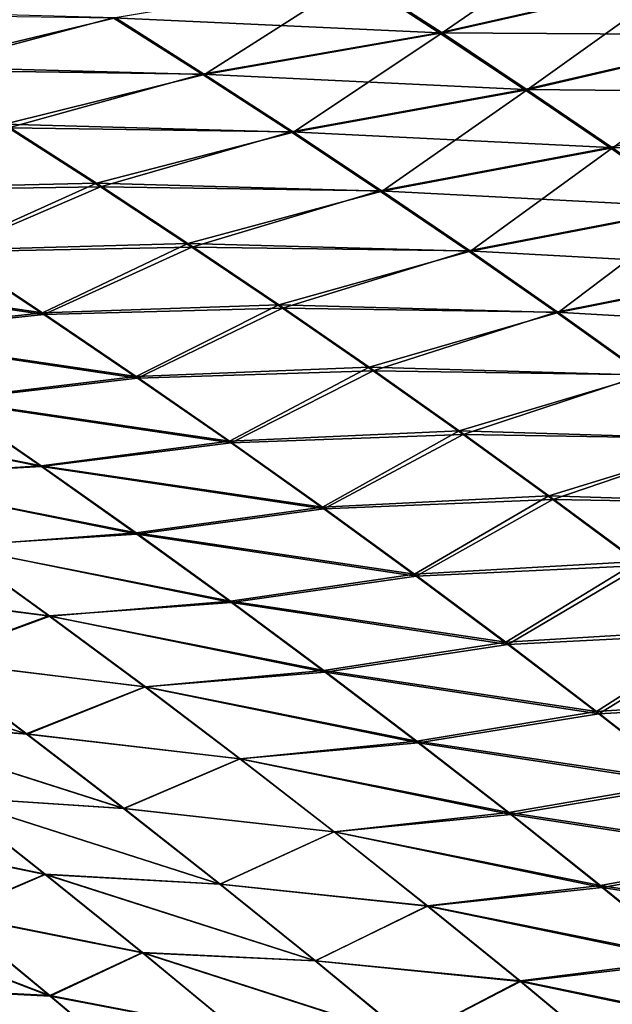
# Model space of a CAD drawing. Header units: metres. Extents: x -22 to 72, y -237 to 23.
# Tile 317 of 363: x 17.78 to 19.11, y 15.28 to 17.49. Entities that reach past the tile are written whole.
import ezdxf

# ---------------------------------------------------------------- set-up
doc = ezdxf.new("R2010")
doc.units = ezdxf.units.M
doc.layers.add('solid_509588_MEDIA_SW0001', color=7, linetype='CONTINUOUS')

msp = doc.modelspace()

# ---------------------------------------------------------------- linework, layer by layer
at = {"layer": 'solid_509588_MEDIA_SW0001'}
for points in [[(19.085392, 17.70854, 95.938103), (18.534962, 17.587559, 96.309616), (18.727365, 17.462559, 96.486755)], [(19.269199, 17.584852, 96.124229), (19.085392, 17.70854, 95.938103), (18.727365, 17.462559, 96.486755)], [(18.529001, 17.587793, 72.691231), (18.721205, 17.462948, 72.514297), (17.986225, 17.496458, 72.302048)], [(18.534962, 17.587559, 96.309616), (17.991455, 17.496115, 96.699333), (18.192333, 17.36908, 96.8675)], [(18.727365, 17.462559, 96.486755), (18.534962, 17.587559, 96.309616), (18.192333, 17.36908, 96.8675)], [(19.262333, 17.585083, 72.876335), (18.721205, 17.462948, 72.514297), (18.529001, 17.587793, 72.691231)], [(19.262333, 17.585083, 72.876335), (19.446148, 17.458431, 72.689934), (18.721205, 17.462948, 72.514297)], [(19.269199, 17.584852, 96.124229), (18.727365, 17.462559, 96.486755), (18.919508, 17.334574, 96.664505)], [(19.453032, 17.458061, 96.310822), (19.269199, 17.584852, 96.124229), (18.919508, 17.334574, 96.664505)], [(17.325006, 17.514336, 97.006981), (17.533632, 17.386894, 97.164803), (17.991455, 17.496115, 96.699333)], [(17.986225, 17.496458, 72.302048), (17.543327, 17.378513, 71.826302), (17.335253, 17.505848, 71.983864)], [(17.533632, 17.386894, 97.164803), (18.192333, 17.36908, 96.8675), (17.991455, 17.496115, 96.699333)], [(17.986225, 17.496458, 72.302048), (18.186869, 17.369587, 72.134064), (17.543327, 17.378513, 71.826302)], [(18.721205, 17.462948, 72.514297), (18.186869, 17.369587, 72.134064), (17.986225, 17.496458, 72.302048)], [(18.721205, 17.462948, 72.514297), (18.913282, 17.335108, 72.336723), (18.186869, 17.369587, 72.134064)], [(18.727365, 17.462559, 96.486755), (18.192333, 17.36908, 96.8675), (18.39266, 17.239197, 97.036415)], [(18.919508, 17.334574, 96.664505), (18.727365, 17.462559, 96.486755), (18.39266, 17.239197, 97.036415)], [(19.446148, 17.458431, 72.689934), (18.913282, 17.335108, 72.336723), (18.721205, 17.462948, 72.514297)], [(19.446148, 17.458431, 72.689934), (19.630041, 17.328682, 72.503197), (18.913282, 17.335108, 72.336723)], [(19.453032, 17.458061, 96.310822), (18.919508, 17.334574, 96.664505), (19.111282, 17.203625, 96.842697)], [(17.533632, 17.386894, 97.164803), (17.741497, 17.256771, 97.323593), (18.192333, 17.36908, 96.8675)], [(18.186869, 17.369587, 72.134064), (17.750729, 17.248495, 71.667747), (17.543327, 17.378513, 71.826302)], [(17.741497, 17.256771, 97.323593), (18.39266, 17.239197, 97.036415), (18.192333, 17.36908, 96.8675)], [(18.186869, 17.369587, 72.134064), (18.387087, 17.239855, 71.965294), (17.750729, 17.248495, 71.667747)], [(18.913282, 17.335108, 72.336723), (18.387087, 17.239855, 71.965294), (18.186869, 17.369587, 72.134064)], [(18.913282, 17.335108, 72.336723), (19.105139, 17.204287, 72.158653), (18.387087, 17.239855, 71.965294)], [(18.919508, 17.334574, 96.664505), (18.39266, 17.239197, 97.036415), (18.592333, 17.106482, 97.205933)], [(19.111282, 17.203625, 96.842697), (18.919508, 17.334574, 96.664505), (18.592333, 17.106482, 97.205933)], [(19.630041, 17.328682, 72.503197), (19.105139, 17.204287, 72.158653), (18.913282, 17.335108, 72.336723)], [(19.630041, 17.328682, 72.503197), (19.813917, 17.195847, 72.316254), (19.105139, 17.204287, 72.158653)], [(17.399361, 17.111706, 97.855209), (17.948502, 17.123981, 97.483208), (17.741497, 17.256771, 97.323593)], [(17.750729, 17.248495, 71.667747), (17.95738, 17.115799, 71.508316), (17.402571, 17.107723, 71.14222)], [(17.741497, 17.256771, 97.323593), (17.948502, 17.123981, 97.483208), (18.39266, 17.239197, 97.036415)], [(18.387087, 17.239855, 71.965294), (17.95738, 17.115799, 71.508316), (17.750729, 17.248495, 71.667747)], [(17.948502, 17.123981, 97.483208), (18.592333, 17.106482, 97.205933), (18.39266, 17.239197, 97.036415)], [(18.387087, 17.239855, 71.965294), (18.58679, 17.107271, 71.795876), (17.95738, 17.115799, 71.508316)], [(19.105139, 17.204287, 72.158653), (18.58679, 17.107271, 71.795876), (18.387087, 17.239855, 71.965294)], [(19.105139, 17.204287, 72.158653), (19.296686, 17.07049, 71.980232), (18.58679, 17.107271, 71.795876)], [(19.813917, 17.195847, 72.316254), (19.296686, 17.07049, 71.980232), (19.105139, 17.204287, 72.158653)], [(19.111282, 17.203625, 96.842697), (18.592333, 17.106482, 97.205933), (18.791269, 16.970951, 97.375893)], [(19.302603, 17.069729, 97.021194), (19.111282, 17.203625, 96.842697), (18.791269, 16.970951, 97.375893)], [(17.399361, 17.111706, 97.855209), (17.613705, 16.973316, 98.007301), (17.948502, 17.123981, 97.483208)], [(17.95738, 17.115799, 71.508316), (17.616728, 16.96945, 70.990189), (17.402571, 17.107723, 71.14222)], [(17.613705, 16.973316, 98.007301), (18.154543, 16.988541, 97.643509), (17.948502, 17.123981, 97.483208)], [(17.95738, 17.115799, 71.508316), (18.163204, 16.980429, 71.34816), (17.616728, 16.96945, 70.990189)], [(17.948502, 17.123981, 97.483208), (18.154543, 16.988541, 97.643509), (18.592333, 17.106482, 97.205933)], [(18.58679, 17.107271, 71.795876), (18.163204, 16.980429, 71.34816), (17.95738, 17.115799, 71.508316)], [(18.154543, 16.988541, 97.643509), (18.791269, 16.970951, 97.375893), (18.592333, 17.106482, 97.205933)], [(18.58679, 17.107271, 71.795876), (18.785896, 16.97184, 71.625946), (18.163204, 16.980429, 71.34816)], [(19.296686, 17.07049, 71.980232), (18.785896, 16.97184, 71.625946), (18.58679, 17.107271, 71.795876)], [(19.296686, 17.07049, 71.980232), (19.487848, 16.933712, 71.801552), (18.785896, 16.97184, 71.625946)], [(19.302603, 17.069729, 97.021194), (18.791269, 16.970951, 97.375893), (18.989407, 16.832623, 97.546188)], [(19.493406, 16.932905, 97.199867), (19.302603, 17.069729, 97.021194), (18.989407, 16.832623, 97.546188)], [(17.613705, 16.973316, 98.007301), (17.826756, 16.83243, 98.160118), (18.154543, 16.988541, 97.643509)], [(17.826756, 16.83243, 98.160118), (18.35956, 16.850462, 97.804359), (18.154543, 16.988541, 97.643509)], [(18.154543, 16.988541, 97.643509), (18.35956, 16.850462, 97.804359), (18.791269, 16.970951, 97.375893)], [(17.171213, 16.928455, 98.448616), (17.826756, 16.83243, 98.160118), (17.613705, 16.973316, 98.007301)], [(17.616728, 16.96945, 70.990189), (17.829716, 16.828644, 70.837372), (17.172108, 16.926399, 70.551559)], [(18.163204, 16.980429, 71.34816), (17.829716, 16.828644, 70.837372), (17.616728, 16.96945, 70.990189)], [(18.163204, 16.980429, 71.34816), (18.368126, 16.842386, 71.187401), (17.829716, 16.828644, 70.837372)], [(18.785896, 16.97184, 71.625946), (18.368126, 16.842386, 71.187401), (18.163204, 16.980429, 71.34816)], [(18.35956, 16.850462, 97.804359), (18.989407, 16.832623, 97.546188), (18.791269, 16.970951, 97.375893)], [(18.785896, 16.97184, 71.625946), (18.984335, 16.833553, 71.455612), (18.368126, 16.842386, 71.187401)], [(19.487848, 16.933712, 71.801552), (18.984335, 16.833553, 71.455612), (18.785896, 16.97184, 71.625946)], [(17.171213, 16.928455, 98.448616), (17.390354, 16.783918, 98.592865), (17.826756, 16.83243, 98.160118)], [(17.829716, 16.828644, 70.837372), (17.391207, 16.781948, 70.407219), (17.172108, 16.926399, 70.551559)], [(19.487848, 16.933712, 71.801552), (19.67856, 16.793932, 71.622704), (18.984335, 16.833553, 71.455612)], [(19.493406, 16.932905, 97.199867), (18.989407, 16.832623, 97.546188), (19.186684, 16.691511, 97.716675)], [(17.826756, 16.83243, 98.160118), (18.038465, 16.689058, 98.31353), (18.35956, 16.850462, 97.804359)], [(18.038465, 16.689058, 98.31353), (18.563496, 16.709759, 97.965637), (18.35956, 16.850462, 97.804359)], [(18.35956, 16.850462, 97.804359), (18.563496, 16.709759, 97.965637), (18.989407, 16.832623, 97.546188)], [(17.390354, 16.783918, 98.592865), (18.038465, 16.689058, 98.31353), (17.826756, 16.83243, 98.160118)], [(17.829716, 16.828644, 70.837372), (18.041489, 16.685284, 70.683868), (17.391207, 16.781948, 70.407219)], [(18.368126, 16.842386, 71.187401), (18.041489, 16.685284, 70.683868), (17.829716, 16.828644, 70.837372)], [(18.368126, 16.842386, 71.187401), (18.5721, 16.701649, 71.026115), (18.041489, 16.685284, 70.683868)], [(18.984335, 16.833553, 71.455612), (18.5721, 16.701649, 71.026115), (18.368126, 16.842386, 71.187401)], [(18.563496, 16.709759, 97.965637), (19.186684, 16.691511, 97.716675), (18.989407, 16.832623, 97.546188)], [(18.984335, 16.833553, 71.455612), (19.182055, 16.692387, 71.28495), (18.5721, 16.701649, 71.026115)], [(19.67856, 16.793932, 71.622704), (19.182055, 16.692387, 71.28495), (18.984335, 16.833553, 71.455612)], [(17.390354, 16.783918, 98.592865), (17.607893, 16.637083, 98.737823), (18.038465, 16.689058, 98.31353)], [(18.041489, 16.685284, 70.683868), (17.608831, 16.635117, 70.26207), (17.391207, 16.781948, 70.407219)], [(18.038465, 16.689058, 98.31353), (18.248781, 16.543213, 98.467407), (18.563496, 16.709759, 97.965637)], [(18.5721, 16.701649, 71.026115), (18.252016, 16.539337, 70.529762), (18.041489, 16.685284, 70.683868)], [(18.248781, 16.543213, 98.467407), (18.766293, 16.566444, 98.127205), (18.563496, 16.709759, 97.965637)], [(18.5721, 16.701649, 71.026115), (18.775082, 16.558189, 70.864403), (18.252016, 16.539337, 70.529762)], [(18.563496, 16.709759, 97.965637), (18.766293, 16.566444, 98.127205), (19.186684, 16.691511, 97.716675)], [(19.182055, 16.692387, 71.28495), (18.775082, 16.558189, 70.864403), (18.5721, 16.701649, 71.026115)], [(17.607893, 16.637083, 98.737823), (18.248781, 16.543213, 98.467407), (18.038465, 16.689058, 98.31353)], [(18.041489, 16.685284, 70.683868), (18.252016, 16.539337, 70.529762), (17.608831, 16.635117, 70.26207)], [(18.766293, 16.566444, 98.127205), (19.383034, 16.547634, 97.88723), (19.186684, 16.691511, 97.716675)], [(19.182055, 16.692387, 71.28495), (19.379002, 16.548317, 71.114059), (18.775082, 16.558189, 70.864403)], [(17.608831, 16.635117, 70.26207), (17.824963, 16.48587, 70.116203), (17.181406, 16.616001, 69.834602)], [(17.185129, 16.614468, 99.169052), (17.823784, 16.487951, 98.883362), (17.607893, 16.637083, 98.737823)], [(17.607893, 16.637083, 98.737823), (17.823784, 16.487951, 98.883362), (18.248781, 16.543213, 98.467407)], [(18.252016, 16.539337, 70.529762), (17.824963, 16.48587, 70.116203), (17.608831, 16.635117, 70.26207)], [(17.824963, 16.48587, 70.116203), (17.403028, 16.462931, 69.696716), (17.181406, 16.616001, 69.834602)], [(17.185129, 16.614468, 99.169052), (17.406422, 16.461529, 99.306496), (17.823784, 16.487951, 98.883362)], [(18.248781, 16.543213, 98.467407), (18.457651, 16.394901, 98.621628), (18.766293, 16.566444, 98.127205)], [(18.457651, 16.394901, 98.621628), (18.967897, 16.42053, 98.288956), (18.766293, 16.566444, 98.127205)], [(18.766293, 16.566444, 98.127205), (18.967897, 16.42053, 98.288956), (19.383034, 16.547634, 97.88723)], [(17.823784, 16.487951, 98.883362), (18.457651, 16.394901, 98.621628), (18.248781, 16.543213, 98.467407)], [(18.252016, 16.539337, 70.529762), (18.461264, 16.390779, 70.375153), (17.824963, 16.48587, 70.116203)], [(18.775082, 16.558189, 70.864403), (18.461264, 16.390779, 70.375153), (18.252016, 16.539337, 70.529762)], [(18.775082, 16.558189, 70.864403), (18.97703, 16.411983, 70.702354), (18.461264, 16.390779, 70.375153)], [(19.379002, 16.548317, 71.114059), (18.97703, 16.411983, 70.702354), (18.775082, 16.558189, 70.864403)], [(18.967897, 16.42053, 98.288956), (19.578423, 16.400976, 98.057777), (19.383034, 16.547634, 97.88723)], [(19.379002, 16.548317, 71.114059), (19.575119, 16.401327, 70.943031), (18.97703, 16.411983, 70.702354)], [(17.824963, 16.48587, 70.116203), (18.039572, 16.334177, 69.969711), (17.403028, 16.462931, 69.696716)], [(17.406422, 16.461529, 99.306496), (18.037981, 16.336529, 99.029366), (17.823784, 16.487951, 98.883362)], [(17.823784, 16.487951, 98.883362), (18.037981, 16.336529, 99.029366), (18.457651, 16.394901, 98.621628)], [(18.461264, 16.390779, 70.375153), (18.039572, 16.334177, 69.969711), (17.824963, 16.48587, 70.116203)], [(18.039572, 16.334177, 69.969711), (17.622904, 16.307585, 69.55809), (17.403028, 16.462931, 69.696716)], [(17.406422, 16.461529, 99.306496), (17.625792, 16.306475, 99.444534), (18.037981, 16.336529, 99.029366)], [(18.457651, 16.394901, 98.621628), (18.665058, 16.244093, 98.776123), (18.967897, 16.42053, 98.288956)], [(18.97703, 16.411983, 70.702354), (18.669193, 16.239588, 70.220139), (18.461264, 16.390779, 70.375153)], [(18.665058, 16.244093, 98.776123), (19.168295, 16.271978, 98.450829), (18.967897, 16.42053, 98.288956)], [(18.97703, 16.411983, 70.702354), (19.177895, 16.26302, 70.54007), (18.669193, 16.239588, 70.220139)], [(18.967897, 16.42053, 98.288956), (19.168295, 16.271978, 98.450829), (19.578423, 16.400976, 98.057777)], [(19.575119, 16.401327, 70.943031), (19.177895, 16.26302, 70.54007), (18.97703, 16.411983, 70.702354)], [(18.037981, 16.336529, 99.029366), (18.665058, 16.244093, 98.776123), (18.457651, 16.394901, 98.621628)], [(18.461264, 16.390779, 70.375153), (18.669193, 16.239588, 70.220139), (18.039572, 16.334177, 69.969711)], [(18.039572, 16.334177, 69.969711), (18.252632, 16.180019, 69.822693), (17.622904, 16.307585, 69.55809)], [(17.625792, 16.306475, 99.444534), (18.25049, 16.18277, 99.175774), (18.037981, 16.336529, 99.029366)], [(18.037981, 16.336529, 99.029366), (18.25049, 16.18277, 99.175774), (18.665058, 16.244093, 98.776123)], [(18.669193, 16.239588, 70.220139), (18.252632, 16.180019, 69.822693), (18.039572, 16.334177, 69.969711)], [(17.622904, 16.307585, 69.55809), (17.841003, 16.14995, 69.418831), (17.346172, 16.214233, 69.061272)], [(17.349501, 16.212563, 99.941826), (17.843256, 16.149252, 99.583099), (17.625792, 16.306475, 99.444534)], [(18.252632, 16.180019, 69.822693), (17.841003, 16.14995, 69.418831), (17.622904, 16.307585, 69.55809)], [(17.625792, 16.306475, 99.444534), (17.843256, 16.149252, 99.583099), (18.25049, 16.18277, 99.175774)], [(18.665058, 16.244093, 98.776123), (18.871017, 16.090734, 98.930847), (19.168295, 16.271978, 98.450829)], [(19.177895, 16.26302, 70.54007), (18.875755, 16.085766, 70.064835), (18.669193, 16.239588, 70.220139)], [(18.871017, 16.090734, 98.930847), (19.367491, 16.120741, 98.61277), (19.168295, 16.271978, 98.450829)], [(19.177895, 16.26302, 70.54007), (19.377617, 16.111303, 70.377655), (18.875755, 16.085766, 70.064835)], [(18.25049, 16.18277, 99.175774), (18.871017, 16.090734, 98.930847), (18.665058, 16.244093, 98.776123)], [(18.669193, 16.239588, 70.220139), (18.875755, 16.085766, 70.064835), (18.252632, 16.180019, 69.822693)], [(17.841003, 16.14995, 69.418831), (17.569372, 16.050341, 68.928329), (17.346172, 16.214233, 69.061272)], [(17.349501, 16.212563, 99.941826), (17.572018, 16.049137, 100.073997), (17.843256, 16.149252, 99.583099)], [(18.252632, 16.180019, 69.822693), (18.464098, 16.023396, 69.675278), (17.841003, 16.14995, 69.418831)], [(17.843256, 16.149252, 99.583099), (18.461334, 16.026619, 99.32254), (18.25049, 16.18277, 99.175774)], [(18.25049, 16.18277, 99.175774), (18.461334, 16.026619, 99.32254), (18.871017, 16.090734, 98.930847)], [(18.875755, 16.085766, 70.064835), (18.464098, 16.023396, 69.675278), (18.252632, 16.180019, 69.822693)], [(17.841003, 16.14995, 69.418831), (18.057295, 15.99002, 69.279053), (17.569372, 16.050341, 68.928329)], [(17.572018, 16.049137, 100.073997), (18.058847, 15.989802, 99.722153), (17.843256, 16.149252, 99.583099)], [(18.464098, 16.023396, 69.675278), (18.057295, 15.99002, 69.279053), (17.841003, 16.14995, 69.418831)], [(17.843256, 16.149252, 99.583099), (18.058847, 15.989802, 99.722153), (18.461334, 16.026619, 99.32254)], [(18.871017, 16.090734, 98.930847), (19.075546, 15.934775, 99.085747), (19.367491, 16.120741, 98.61277)], [(19.075546, 15.934775, 99.085747), (19.565491, 15.966769, 98.774742), (19.367491, 16.120741, 98.61277)], [(19.377617, 16.111303, 70.377655), (19.080894, 15.929316, 69.909355), (18.875755, 16.085766, 70.064835)], [(19.377617, 16.111303, 70.377655), (19.576139, 15.956842, 70.215225), (19.080894, 15.929316, 69.909355)], [(17.79051, 15.884301, 68.79483), (17.388079, 15.914387, 68.395622), (17.162046, 16.084711, 68.522041)], [(17.569372, 16.050341, 68.928329), (17.79051, 15.884301, 68.79483), (17.162046, 16.084711, 68.522041)], [(17.163485, 16.08424, 100.479935), (17.792461, 15.883591, 100.206749), (17.572018, 16.049137, 100.073997)], [(17.163485, 16.08424, 100.479935), (17.388885, 15.914398, 100.605583), (17.792461, 15.883591, 100.206749)], [(18.461334, 16.026619, 99.32254), (19.075546, 15.934775, 99.085747), (18.871017, 16.090734, 98.930847)], [(18.875755, 16.085766, 70.064835), (19.080894, 15.929316, 69.909355), (18.464098, 16.023396, 69.675278)], [(18.057295, 15.99002, 69.279053), (17.79051, 15.884301, 68.79483), (17.569372, 16.050341, 68.928329)], [(17.572018, 16.049137, 100.073997), (17.792461, 15.883591, 100.206749), (18.058847, 15.989802, 99.722153)], [(18.464098, 16.023396, 69.675278), (18.673925, 15.864305, 69.527573), (18.057295, 15.99002, 69.279053)], [(18.058847, 15.989802, 99.722153), (18.670538, 15.868019, 99.469604), (18.461334, 16.026619, 99.32254)], [(18.461334, 16.026619, 99.32254), (18.670538, 15.868019, 99.469604), (19.075546, 15.934775, 99.085747)], [(19.080894, 15.929316, 69.909355), (18.673925, 15.864305, 69.527573), (18.464098, 16.023396, 69.675278)], [(18.057295, 15.99002, 69.279053), (18.271736, 15.827792, 69.138878), (17.79051, 15.884301, 68.79483)], [(17.792461, 15.883591, 100.206749), (18.272602, 15.828063, 99.861618), (18.058847, 15.989802, 99.722153)], [(18.673925, 15.864305, 69.527573), (18.271736, 15.827792, 69.138878), (18.057295, 15.99002, 69.279053)], [(18.058847, 15.989802, 99.722153), (18.272602, 15.828063, 99.861618), (18.670538, 15.868019, 99.469604)], [(19.075546, 15.934775, 99.085747), (19.278658, 15.776155, 99.240768), (19.565491, 15.966769, 98.774742)], [(19.576139, 15.956842, 70.215225), (19.284561, 15.770239, 69.753807), (19.080894, 15.929316, 69.909355)], [(18.670538, 15.868019, 99.469604), (19.278658, 15.776155, 99.240768), (19.075546, 15.934775, 99.085747)], [(19.080894, 15.929316, 69.909355), (19.284561, 15.770239, 69.753807), (18.673925, 15.864305, 69.527573)], [(18.009552, 15.716105, 68.660873), (17.611822, 15.742083, 68.268623), (17.388079, 15.914387, 68.395622)], [(17.79051, 15.884301, 68.79483), (18.009552, 15.716105, 68.660873), (17.388079, 15.914387, 68.395622)], [(17.388885, 15.914398, 100.605583), (18.01088, 15.715848, 100.340012), (17.792461, 15.883591, 100.206749)], [(17.388885, 15.914398, 100.605583), (17.612068, 15.742537, 100.73188), (18.01088, 15.715848, 100.340012)], [(18.271736, 15.827792, 69.138878), (18.009552, 15.716105, 68.660873), (17.79051, 15.884301, 68.79483)], [(17.792461, 15.883591, 100.206749), (18.01088, 15.715848, 100.340012), (18.272602, 15.828063, 99.861618)], [(18.673925, 15.864305, 69.527573), (18.882065, 15.702746, 69.3797), (18.271736, 15.827792, 69.138878)], [(18.272602, 15.828063, 99.861618), (18.87813, 15.706902, 99.61692), (18.670538, 15.868019, 99.469604)], [(18.670538, 15.868019, 99.469604), (18.87813, 15.706902, 99.61692), (19.278658, 15.776155, 99.240768)], [(19.284561, 15.770239, 69.753807), (18.882065, 15.702746, 69.3797), (18.673925, 15.864305, 69.527573)], [(18.271736, 15.827792, 69.138878), (18.484293, 15.663256, 68.998413), (18.009552, 15.716105, 68.660873)], [(18.01088, 15.715848, 100.340012), (18.484554, 15.663956, 100.001472), (18.272602, 15.828063, 99.861618)], [(18.882065, 15.702746, 69.3797), (18.484293, 15.663256, 68.998413), (18.271736, 15.827792, 69.138878)], [(18.272602, 15.828063, 99.861618), (18.484554, 15.663956, 100.001472), (18.87813, 15.706902, 99.61692)], [(18.87813, 15.706902, 99.61692), (19.480383, 15.614763, 99.395927), (19.278658, 15.776155, 99.240768)], [(19.284561, 15.770239, 69.753807), (19.486727, 15.60848, 69.598259), (18.882065, 15.702746, 69.3797)], [(17.396255, 15.658828, 101.22496), (17.833094, 15.568523, 100.858803), (17.612068, 15.742537, 100.73188)], [(17.611822, 15.742083, 68.268623), (17.833294, 15.56772, 68.141121), (17.396902, 15.657774, 67.77504)], [(18.226507, 15.545682, 68.526527), (17.833294, 15.56772, 68.141121), (17.611822, 15.742083, 68.268623)], [(18.009552, 15.716105, 68.660873), (18.226507, 15.545682, 68.526527), (17.611822, 15.742083, 68.268623)], [(17.612068, 15.742537, 100.73188), (18.227324, 15.545785, 100.473801), (18.01088, 15.715848, 100.340012)], [(17.612068, 15.742537, 100.73188), (17.833094, 15.568523, 100.858803), (18.227324, 15.545785, 100.473801)], [(18.484293, 15.663256, 68.998413), (18.226507, 15.545682, 68.526527), (18.009552, 15.716105, 68.660873)], [(18.01088, 15.715848, 100.340012), (18.227324, 15.545785, 100.473801), (18.484554, 15.663956, 100.001472)], [(18.882065, 15.702746, 69.3797), (19.088516, 15.538642, 69.231682), (18.484293, 15.663256, 68.998413)], [(18.484554, 15.663956, 100.001472), (19.084148, 15.543145, 99.764511), (18.87813, 15.706902, 99.61692)], [(18.87813, 15.706902, 99.61692), (19.084148, 15.543145, 99.764511), (19.480383, 15.614763, 99.395927)], [(19.486727, 15.60848, 69.598259), (19.088516, 15.538642, 69.231682), (18.882065, 15.702746, 69.3797)], [(17.396255, 15.658828, 101.22496), (17.62088, 15.478042, 101.346237), (17.833094, 15.568523, 100.858803)], [(17.833294, 15.56772, 68.141121), (17.621828, 15.476735, 67.653267), (17.396902, 15.657774, 67.77504)], [(18.484293, 15.663256, 68.998413), (18.694979, 15.496318, 68.857681), (18.226507, 15.545682, 68.526527)], [(18.227324, 15.545785, 100.473801), (18.694759, 15.49735, 100.141716), (18.484554, 15.663956, 100.001472)], [(19.088516, 15.538642, 69.231682), (18.694979, 15.496318, 68.857681), (18.484293, 15.663256, 68.998413)], [(18.484554, 15.663956, 100.001472), (18.694759, 15.49735, 100.141716), (19.084148, 15.543145, 99.764511)], [(19.084148, 15.543145, 99.764511), (19.680758, 15.450469, 99.551247), (19.480383, 15.614763, 99.395927)], [(19.486727, 15.60848, 69.598259), (19.687412, 15.443926, 69.442688), (19.088516, 15.538642, 69.231682)], [(17.62088, 15.478042, 101.346237), (18.052036, 15.392211, 100.986366), (17.833094, 15.568523, 100.858803)], [(17.833294, 15.56772, 68.141121), (18.052553, 15.391171, 68.013123), (17.621828, 15.476735, 67.653267)], [(17.833094, 15.568523, 100.858803), (18.441864, 15.373257, 100.608101), (18.227324, 15.545785, 100.473801)], [(17.833094, 15.568523, 100.858803), (18.052036, 15.392211, 100.986366), (18.441864, 15.373257, 100.608101)], [(18.441422, 15.372907, 68.391808), (18.052553, 15.391171, 68.013123), (17.833294, 15.56772, 68.141121)], [(18.226507, 15.545682, 68.526527), (18.441422, 15.372907, 68.391808), (17.833294, 15.56772, 68.141121)], [(18.694979, 15.496318, 68.857681), (18.441422, 15.372907, 68.391808), (18.226507, 15.545682, 68.526527)], [(18.227324, 15.545785, 100.473801), (18.441864, 15.373257, 100.608101), (18.694759, 15.49735, 100.141716)], [(18.694759, 15.49735, 100.141716), (19.288645, 15.376613, 99.912376), (19.084148, 15.543145, 99.764511)], [(19.084148, 15.543145, 99.764511), (19.288645, 15.376613, 99.912376), (19.680758, 15.450469, 99.551247)], [(19.088516, 15.538642, 69.231682), (19.29331, 15.371875, 69.083527), (18.694979, 15.496318, 68.857681)], [(19.687412, 15.443926, 69.442688), (19.29331, 15.371875, 69.083527), (19.088516, 15.538642, 69.231682)], [(17.311666, 15.49823, 101.775276), (17.843304, 15.295, 101.468262), (17.62088, 15.478042, 101.346237)], [(17.311666, 15.49823, 101.775276), (17.536612, 15.310749, 101.890671), (17.843304, 15.295, 101.468262)], [(18.441864, 15.373257, 100.608101), (18.903273, 15.328106, 100.282364), (18.694759, 15.49735, 100.141716)], [(18.694759, 15.49735, 100.141716), (18.903273, 15.328106, 100.282364), (19.288645, 15.376613, 99.912376)], [(17.844416, 15.293564, 67.530907), (17.538052, 15.309101, 67.108437), (17.313019, 15.496667, 67.224159)], [(17.621828, 15.476735, 67.653267), (17.844416, 15.293564, 67.530907), (17.313019, 15.496667, 67.224159)], [(17.62088, 15.478042, 101.346237), (17.843304, 15.295, 101.468262), (18.052036, 15.392211, 100.986366)], [(18.052553, 15.391171, 68.013123), (17.844416, 15.293564, 67.530907), (17.621828, 15.476735, 67.653267)], [(18.694979, 15.496318, 68.857681), (18.903833, 15.326859, 68.716698), (18.441422, 15.372907, 68.391808)], [(19.29331, 15.371875, 69.083527), (18.903833, 15.326859, 68.716698), (18.694979, 15.496318, 68.857681)], [(17.843304, 15.295, 101.468262), (18.268986, 15.21345, 101.114563), (18.052036, 15.392211, 100.986366)], [(18.052553, 15.391171, 68.013123), (18.26967, 15.212304, 67.884659), (17.844416, 15.293564, 67.530907)], [(18.052036, 15.392211, 100.986366), (18.654575, 15.198117, 100.742928), (18.441864, 15.373257, 100.608101)], [(18.052036, 15.392211, 100.986366), (18.268986, 15.21345, 101.114563), (18.654575, 15.198117, 100.742928)], [(18.654358, 15.197651, 68.256729), (18.26967, 15.212304, 67.884659), (18.052553, 15.391171, 68.013123)], [(18.441422, 15.372907, 68.391808), (18.654358, 15.197651, 68.256729), (18.052553, 15.391171, 68.013123)], [(18.903833, 15.326859, 68.716698), (18.654358, 15.197651, 68.256729), (18.441422, 15.372907, 68.391808)], [(18.441864, 15.373257, 100.608101), (18.654575, 15.198117, 100.742928), (18.903273, 15.328106, 100.282364)], [(18.903273, 15.328106, 100.282364), (19.491676, 15.207168, 100.060547), (19.288645, 15.376613, 99.912376)], [(19.29331, 15.371875, 69.083527), (19.496479, 15.202328, 68.935234), (18.903833, 15.326859, 68.716698)], [(18.903833, 15.326859, 68.716698), (19.11091, 15.154758, 68.57547), (18.654358, 15.197651, 68.256729)], [(18.654575, 15.198117, 100.742928), (19.110167, 15.156084, 100.423424), (18.903273, 15.328106, 100.282364)], [(18.903273, 15.328106, 100.282364), (19.110167, 15.156084, 100.423424), (19.491676, 15.207168, 100.060547)], [(19.496479, 15.202328, 68.935234), (19.11091, 15.154758, 68.57547), (18.903833, 15.326859, 68.716698)], [(17.536612, 15.310749, 101.890671), (18.063623, 15.10956, 101.590988), (17.843304, 15.295, 101.468262)], [(17.536612, 15.310749, 101.890671), (17.759325, 15.121042, 102.006844), (18.063623, 15.10956, 101.590988)], [(18.064747, 15.108129, 67.408012), (17.760717, 15.119438, 66.992119), (17.538052, 15.309101, 67.108437)], [(17.844416, 15.293564, 67.530907), (18.064747, 15.108129, 67.408012), (17.538052, 15.309101, 67.108437)], [(17.843304, 15.295, 101.468262), (18.063623, 15.10956, 101.590988), (18.268986, 15.21345, 101.114563)], [(18.26967, 15.212304, 67.884659), (18.064747, 15.108129, 67.408012), (17.844416, 15.293564, 67.530907)]]:
    msp.add_3dface(points, dxfattribs=at)

doc.saveas('drawing.dxf')
